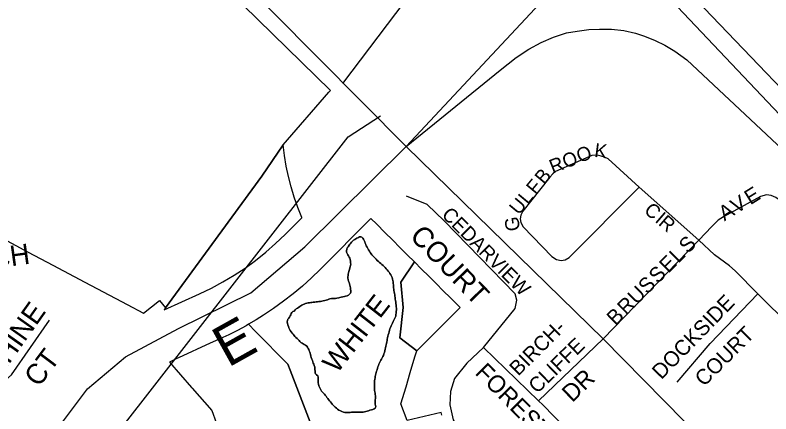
# Model space of a CAD drawing. Extents: x 586326 to 623965, y 4819854 to 4857850.
# Drawn here: x 597801 to 598542, y 4843049 to 4843440 of the extents above; entities that cross this region are included whole.
import ezdxf

# ---------------------------------------------------------------- set-up
doc = ezdxf.new("R2010")
doc.units = 0
for name, color, linetype in [('Lots_Concessions', 7, 'Continuous'), ('Major Rds and Hwys', 7, 'Continuous'), ('Major Rds Lbls', 7, 'Continuous'), ('Minor Rd Lbls', 7, 'Continuous'), ('Minor Rds', 7, 'Continuous'), ('Park Lbls', 7, 'Continuous'), ('Park Outlines', 7, 'Continuous')]:
    doc.layers.add(name, color=color, linetype=linetype)

msp = doc.modelspace()

# ---------------------------------------------------------------- linework, layer by layer
at = {"layer": 'Lots_Concessions'}
for p, q in [((598121.86, 4843372.86), (598182.98, 4843453.66)), ((598127.1, 4843320.65), (598158.9, 4843341.22)), ((597762.9, 4842853.23), (598127.1, 4843320.65))]:
    msp.add_line(p, q, dxfattribs=at)
at = {"layer": 'Major Rds and Hwys'}
for points in [[(598844.14, 4843074.95), (598735.66, 4843179.69), (598689.62, 4843224.15), (598392.49, 4843534.13)], [(598184, 4843311.12), (598366.2, 4843506.46)], [(598402.61, 4843498.39), (598880.67, 4842993.6)], [(598184, 4843311.12), (598010.51, 4843486.24)], [(598184, 4843311.12), (598275.97, 4843385.82), (598291.9, 4843398.4), (598304.13, 4843406.52), (598316.42, 4843413.1), (598328.43, 4843418.24), (598341.01, 4843422.5), (598351.65, 4843424.28), (598362.92, 4843425.78), (598373.63, 4843426.03), (598385.31, 4843426.16), (598397.28, 4843424.8), (598408.7, 4843422.19), (598417.56, 4843419.26), (598428.25, 4843414.91), (598437.65, 4843410.47), (598447.34, 4843404.62), (598459.14, 4843396.03), (598703.94, 4843166.7), (598738.67, 4843133.89), (598781.41, 4843092.5), (598819.28, 4843061.03), (598880.67, 4842993.6)], [(597816.71, 4843000.6), (597871.56, 4843073.57), (597908.82, 4843104.99), (597960.74, 4843132.68), (598031.57, 4843167.82), (598084.62, 4843212.7), (598184, 4843311.12)], [(598377.23, 4843122.8), (598184, 4843311.12)], [(598651.96, 4842846.32), (598556.18, 4842940.73), (598377.23, 4843122.8)]]:
    msp.add_lwpolyline(points, dxfattribs=at)
at = {"layer": 'Minor Rds'}
for points in [[(598412.38, 4843271.38), (598381.87, 4843298.93), (598378.37, 4843300.74), (598375.21, 4843301.62), (598372.67, 4843302.28), (598369.79, 4843302.67), (598366.03, 4843302.28), (598330.4, 4843286.58), (598327.61, 4843284.37), (598324.66, 4843281.1), (598298.26, 4843247.83), (598296.26, 4843243.82), (598295.84, 4843240.3), (598296.27, 4843236.78)], [(598296.27, 4843236.78), (598298.65, 4843232.52), (598326.91, 4843203.27), (598331.42, 4843200.55), (598335.8, 4843199.52), (598339.83, 4843200.09), (598343.66, 4843202.27), (598412.38, 4843271.38)], [(598470.89, 4843219.3), (598412.38, 4843271.38)], [(598292.41, 4843160.61), (598290.67, 4843166.77), (598221.24, 4843238.4), (598204.54, 4843254.38), (598184.3, 4843262.58)], [(598796.95, 4843012.45), (598787.46, 4843023), (598692.16, 4843120.92), (598550.79, 4843258.13), (598546.54, 4843261.3), (598541.77, 4843263.03), (598537.28, 4843263.94), (598531.48, 4843262.2), (598495.14, 4843242.11), (598489.87, 4843238.89), (598483.76, 4843232.64), (598470.89, 4843219.3)], [(598470.89, 4843219.3), (598377.23, 4843122.8)], [(598528.83, 4843166.84), (598506.54, 4843189.15), (598500.85, 4843194.21), (598486.28, 4843205.13), (598470.89, 4843219.3)], [(598449.59, 4843080.2), (598482.18, 4843118.11), (598528.83, 4843166.84)], [(598752.38, 4842936.56), (598625.59, 4843071.12), (598528.83, 4843166.84)], [(598259.64, 4843114.22), (598290.67, 4843152.5), (598292.41, 4843160.61)], [(597753.23, 4843055.99), (597785.93, 4843077.55), (597796.83, 4843087.44), (597834.3, 4843140.79)], [(598313.78, 4843062.04), (598377.23, 4843122.8)], [(598259.64, 4843114.22), (598243.41, 4843098.65), (598231.49, 4843083.74), (598227.54, 4843071.04), (598226.83, 4843057.95), (598230.04, 4843043.38), (598246.94, 4843013.85), (598266.14, 4842991.31), (598283.53, 4842972.97), (598320.26, 4842937.33), (598341.04, 4842919.07), (598350.54, 4842914.98), (598359.35, 4842917.12), (598366.64, 4842924.41), (598403.74, 4842967.14)], [(598313.78, 4843062.04), (598259.64, 4843114.22)], [(598403.74, 4842967.14), (598361.95, 4843012.43), (598318.12, 4843057.85), (598313.78, 4843062.04)]]:
    msp.add_lwpolyline(points, dxfattribs=at)
at = {"layer": 'Park Outlines'}
for points in [[(597784.58, 4843222.81), (597813.42, 4843207.56), (597837.62, 4843194.76), (597869, 4843178.17), (597904.88, 4843159.19), (597910.34, 4843156.31), (597926.55, 4843147.73), (597942.05, 4843160.3), (597947.98, 4843152.99), (598042.48, 4843282.07), (598063.31, 4843312.79), (598108.26, 4843364.4), (598108.46, 4843364.63), (598109.71, 4843366.06), (597682.29, 4843783.64)], [(598219.07, 4843047.67), (598218.28, 4843050.57), (598185.01, 4843042.66), (598178.81, 4843058.94), (598183.79, 4843075.54), (598188, 4843089.6), (598192.61, 4843104.97), (598194.34, 4843110.76), (598177.65, 4843123.49), (598180.87, 4843153.3), (598178.76, 4843178.2), (598192.04, 4843198.06), (598184.96, 4843205.11), (598177.88, 4843212.17), (598170.8, 4843219.23), (598163.19, 4843226.81), (598155.08, 4843234.89), (598149.41, 4843240.55), (598099.58, 4843190.62), (598091.01, 4843182.34), (598082.16, 4843174.37), (598073.03, 4843166.73), (598063.63, 4843159.42), (598053.97, 4843152.45), (598044.07, 4843145.83), (598036.76, 4843141.26), (598029.33, 4843136.89), (598036.32, 4843129.78), (598067.86, 4843097.68), (598070.1, 4843091.92), (598093.21, 4843032.47)]]:
    msp.add_lwpolyline(points, dxfattribs=at)
for points in [[(598063.31, 4843312.79), (598042.48, 4843282.07), (597947.98, 4843152.99), (597946.54, 4843151.03), (597981.36, 4843166.8), (597992.92, 4843172.35), (598004.22, 4843178.41), (598015.23, 4843184.98), (598025.93, 4843192.04), (598036.3, 4843199.58), (598046.32, 4843207.58), (598055.97, 4843216.02), (598065.23, 4843224.89), (598081.74, 4843241.39), (598081.61, 4843241.69), (598077.72, 4843251.47), (598074.25, 4843261.41), (598071.2, 4843271.48), (598068.58, 4843281.68), (598066.38, 4843291.97), (598064.63, 4843302.35)], [(598125.15, 4843050.48), (598123.76, 4843050.57), (598122.34, 4843050.87), (598120.88, 4843051.38), (598119.4, 4843052.06), (598117.98, 4843052.84), (598116.72, 4843053.72), (598115.55, 4843054.66), (598114.46, 4843055.62), (598113.42, 4843056.63), (598112.44, 4843057.65), (598111.51, 4843058.69), (598110.61, 4843059.74), (598109.71, 4843060.81), (598108.83, 4843061.91), (598107.95, 4843063.03), (598107.08, 4843064.17), (598106.24, 4843065.3), (598105.48, 4843066.39), (598104.65, 4843067.53), (598103.75, 4843068.52), (598102.79, 4843069.45), (598101.83, 4843070.25), (598100.9, 4843071.37), (598100.23, 4843072.7), (598099.58, 4843074.05), (598098.85, 4843075.34), (598098.29, 4843076.71), (598097.95, 4843078.11), (598097.71, 4843079.53), (598097.61, 4843080.98), (598097.62, 4843082.36), (598097.58, 4843083.91), (598097.62, 4843085.15), (598097.17, 4843086.48), (598096.08, 4843087.32), (598094.99, 4843088.2), (598094.73, 4843089.47), (598094.66, 4843090.91), (598094.54, 4843092.5), (598094.41, 4843093.74), (598094.24, 4843094.96), (598093.86, 4843096.49), (598093.34, 4843097.81), (598092.88, 4843098.96), (598092.4, 4843100.08), (598091.95, 4843101.31), (598091.42, 4843102.61), (598090.8, 4843104.33), (598090.45, 4843105.77), (598090.07, 4843107.25), (598089.73, 4843108.44), (598089.37, 4843109.64), (598088.97, 4843110.87), (598088.45, 4843112.07), (598087.85, 4843113.23), (598087.18, 4843114.37), (598086.45, 4843115.33), (598085.28, 4843116.31), (598083.98, 4843117.17), (598082.9, 4843117.72), (598081.81, 4843118.28), (598080.75, 4843119), (598079.79, 4843119.9), (598078.87, 4843120.92), (598077.93, 4843122.02), (598076.92, 4843123.07), (598075.89, 4843124.06), (598074.91, 4843125.01), (598074.01, 4843125.94), (598072.99, 4843127.13), (598072.04, 4843128.31), (598071.08, 4843129.48), (598070.24, 4843130.77), (598069.58, 4843132.1), (598069, 4843133.44), (598068.48, 4843134.82), (598067.98, 4843136.31), (598067.58, 4843137.82), (598067.41, 4843139.25), (598067.56, 4843140.65), (598068.05, 4843141.9), (598068.83, 4843142.89), (598069.6, 4843143.92), (598070.21, 4843145.1), (598070.72, 4843146.28), (598071.16, 4843147.44), (598071.83, 4843148.56), (598072.87, 4843149.28), (598074.1, 4843149.89), (598074.97, 4843150.97), (598076.14, 4843151.91), (598077.25, 4843152.69), (598078.4, 4843153.5), (598079.63, 4843154.37), (598080.67, 4843155.03), (598081.77, 4843155.68), (598082.87, 4843156.27), (598083.98, 4843156.78), (598085.14, 4843157.2), (598086.42, 4843157.53), (598087.75, 4843157.77), (598089.06, 4843157.99), (598090.33, 4843158.19), (598091.56, 4843158.33), (598092.75, 4843158.48), (598094.33, 4843158.67), (598095.58, 4843158.81), (598096.91, 4843158.94), (598098.32, 4843159.09), (598099.81, 4843159.35), (598101.29, 4843159.62), (598102.68, 4843159.9), (598104.04, 4843160.18), (598105.37, 4843160.55), (598106.68, 4843161), (598107.96, 4843161.44), (598109.26, 4843161.83), (598110.58, 4843162.07), (598111.85, 4843162.17), (598113.06, 4843162.23), (598114.55, 4843162.33), (598115.95, 4843162.53), (598117.85, 4843162.91), (598119.04, 4843163.19), (598120.22, 4843163.47), (598121.76, 4843163.8), (598123.33, 4843164.09), (598124.51, 4843164.34), (598126.03, 4843164.78), (598127.45, 4843165.36), (598128.53, 4843166.28), (598129.29, 4843167.37), (598129.74, 4843168.53), (598129.75, 4843169.79), (598129.42, 4843171.4), (598129.25, 4843172.62), (598129.11, 4843173.96), (598128.87, 4843175.28), (598128.54, 4843176.62), (598128.14, 4843177.96), (598127.5, 4843179.22), (598127.05, 4843180.44), (598126.78, 4843182.29), (598126.81, 4843183.53), (598126.95, 4843184.79), (598127.16, 4843186.07), (598127.37, 4843187.29), (598127.74, 4843188.8), (598128.31, 4843190.63), (598128.81, 4843192.13), (598129.17, 4843193.29), (598129.43, 4843194.5), (598129.55, 4843195.81), (598129.49, 4843197.12), (598129.27, 4843198.74), (598128.96, 4843200.24), (598128.55, 4843201.61), (598128.05, 4843202.83), (598127.42, 4843203.99), (598126.73, 4843205.13), (598125.96, 4843206.24), (598125.42, 4843207.5), (598125.33, 4843208.95), (598125.71, 4843210.52), (598126.22, 4843211.71), (598126.96, 4843212.84), (598128.05, 4843214.3), (598128.87, 4843215.35), (598129.67, 4843216.39), (598130.49, 4843217.35), (598131.29, 4843218.25), (598132.37, 4843219.23), (598133.48, 4843219.95), (598134.57, 4843220.52), (598135.62, 4843221.22), (598137.05, 4843222.07), (598138.2, 4843222.59), (598139.42, 4843222.77), (598140.56, 4843222.34), (598141.54, 4843221.28), (598142.21, 4843220.24), (598142.8, 4843219.07), (598143.29, 4843217.82), (598143.78, 4843216.52), (598144.31, 4843215.17), (598144.88, 4843213.82), (598145.56, 4843212.49), (598146.3, 4843211.19), (598147.13, 4843209.9), (598147.96, 4843208.62), (598148.76, 4843207.33), (598149.52, 4843206.1), (598150.39, 4843205.01), (598151.39, 4843203.97), (598152.43, 4843202.85), (598153.52, 4843201.73), (598154.6, 4843200.61), (598155.67, 4843199.49), (598156.74, 4843198.4), (598157.84, 4843197.33), (598159.04, 4843196.37), (598160.24, 4843195.46), (598161.37, 4843194.51), (598162.38, 4843193.5), (598163.32, 4843192.42), (598164.27, 4843191.3), (598165.2, 4843190.15), (598166.15, 4843189), (598167.13, 4843187.84), (598168.06, 4843186.69), (598168.89, 4843185.44), (598169.59, 4843184.12), (598170.2, 4843182.69), (598170.64, 4843181.23), (598170.91, 4843179.8), (598171.07, 4843178.41), (598171.22, 4843177.02), (598171.38, 4843175.61), (598171.54, 4843174.21), (598171.67, 4843172.77), (598171.78, 4843171.36), (598171.91, 4843169.97), (598172.12, 4843168.57), (598172.41, 4843167.2), (598172.7, 4843165.84), (598172.9, 4843164.44), (598173.12, 4843163.04), (598173.32, 4843161.59), (598173.5, 4843160.08), (598173.71, 4843158.59), (598173.92, 4843157.13), (598174.11, 4843155.65), (598174.25, 4843154.11), (598174.32, 4843152.55), (598174.36, 4843151), (598174.28, 4843149.42), (598174.14, 4843147.89), (598173.95, 4843146.41), (598173.68, 4843144.97), (598173.2, 4843143.59), (598172.55, 4843142.25), (598171.88, 4843140.91), (598171.23, 4843139.51), (598170.6, 4843138.05), (598169.96, 4843136.63), (598169.28, 4843135.23), (598168.6, 4843133.87), (598168.01, 4843132.5), (598167.57, 4843131.08), (598167.19, 4843129.63), (598166.8, 4843128.16), (598166.44, 4843126.68), (598166.11, 4843125.19), (598165.78, 4843123.74), (598165.46, 4843122.34), (598165.16, 4843120.96), (598164.91, 4843119.57), (598164.66, 4843118.22), (598164.41, 4843116.79), (598164.13, 4843115.37), (598163.8, 4843113.92), (598163.45, 4843112.38), (598163.03, 4843110.81), (598162.59, 4843109.29), (598162.15, 4843107.8), (598161.67, 4843106.45), (598161.16, 4843105.24), (598160.57, 4843104.14), (598159.71, 4843102.77), (598159.12, 4843101.62), (598158.51, 4843100.44), (598157.87, 4843099.21), (598157.27, 4843097.86), (598156.72, 4843096.48), (598156.23, 4843095.12), (598155.78, 4843093.78), (598155.37, 4843092.4), (598154.95, 4843091.06), (598154.54, 4843089.76), (598154.23, 4843088.47), (598153.99, 4843087.16), (598153.71, 4843085.84), (598153.44, 4843084.49), (598153.21, 4843083.04), (598153.05, 4843081.59), (598152.95, 4843080.16), (598152.89, 4843078.68), (598152.82, 4843077.25), (598152.76, 4843075.84), (598152.75, 4843074.49), (598152.81, 4843073.18), (598152.94, 4843071.9), (598153.16, 4843070.62), (598153.4, 4843069.31), (598153.61, 4843068.02), (598153.76, 4843066.73), (598153.79, 4843065.49), (598153.74, 4843064.23), (598153.65, 4843063.02), (598153.59, 4843061.54), (598153.62, 4843060.11), (598153.71, 4843058.65), (598153.92, 4843057.23), (598154.06, 4843056), (598153.66, 4843054.82), (598152.54, 4843054.03), (598151.33, 4843053.51), (598149.92, 4843053.08), (598148.42, 4843052.66), (598146.94, 4843052.22), (598145.58, 4843051.83), (598144.38, 4843051.42), (598141.91, 4843050.79), (598140.7, 4843050.75), (598139.34, 4843050.68), (598138.12, 4843050.72), (598136.81, 4843050.83), (598135.49, 4843050.91), (598134.19, 4843050.93), (598132.93, 4843050.86), (598131.71, 4843050.73), (598130.45, 4843050.61), (598129.16, 4843050.57), (598127.83, 4843050.54), (598126.48, 4843050.52)], [(598068.05, 4843141.9), (598067.56, 4843140.65), (598067.41, 4843139.25), (598067.58, 4843137.82), (598067.98, 4843136.31), (598068.48, 4843134.82), (598069, 4843133.44), (598069.58, 4843132.1), (598070.24, 4843130.77), (598071.08, 4843129.48), (598072.04, 4843128.31), (598072.99, 4843127.13), (598074.01, 4843125.94), (598074.91, 4843125.01), (598075.89, 4843124.06), (598076.92, 4843123.07), (598077.93, 4843122.02), (598078.87, 4843120.92), (598079.79, 4843119.9), (598080.75, 4843119), (598081.81, 4843118.28), (598082.9, 4843117.72), (598083.98, 4843117.17), (598085.28, 4843116.31), (598086.45, 4843115.33), (598087.18, 4843114.37), (598087.85, 4843113.23), (598088.45, 4843112.07), (598088.97, 4843110.87), (598089.37, 4843109.64), (598089.73, 4843108.44), (598090.07, 4843107.25), (598090.45, 4843105.77), (598090.8, 4843104.33), (598091.42, 4843102.61), (598091.95, 4843101.31), (598092.4, 4843100.08), (598092.88, 4843098.96), (598093.34, 4843097.81), (598093.86, 4843096.49), (598094.24, 4843094.96), (598094.41, 4843093.74), (598094.54, 4843092.5), (598094.66, 4843090.91), (598094.73, 4843089.47), (598094.99, 4843088.2), (598096.08, 4843087.32), (598097.17, 4843086.48), (598097.62, 4843085.15), (598097.58, 4843083.91), (598097.62, 4843082.36), (598097.61, 4843080.98), (598097.71, 4843079.53), (598097.95, 4843078.11), (598098.29, 4843076.71), (598098.85, 4843075.34), (598099.58, 4843074.05), (598100.23, 4843072.7), (598100.9, 4843071.37), (598101.83, 4843070.25), (598102.79, 4843069.45), (598103.75, 4843068.52), (598104.65, 4843067.53), (598105.48, 4843066.39), (598106.24, 4843065.3), (598107.08, 4843064.17), (598107.95, 4843063.03), (598108.83, 4843061.91), (598109.71, 4843060.81), (598110.61, 4843059.74), (598111.51, 4843058.69), (598112.44, 4843057.65), (598113.42, 4843056.63), (598114.46, 4843055.62), (598115.55, 4843054.66), (598116.72, 4843053.72), (598117.98, 4843052.84), (598119.4, 4843052.06), (598120.88, 4843051.38), (598122.34, 4843050.87), (598123.76, 4843050.57), (598125.15, 4843050.48), (598126.48, 4843050.52), (598127.83, 4843050.54), (598129.16, 4843050.57), (598130.45, 4843050.61), (598131.71, 4843050.73), (598132.93, 4843050.86), (598134.19, 4843050.93), (598135.49, 4843050.91), (598136.81, 4843050.83), (598138.12, 4843050.72), (598139.34, 4843050.68), (598140.7, 4843050.75), (598141.91, 4843050.79), (598144.38, 4843051.42), (598145.58, 4843051.83), (598146.94, 4843052.22), (598148.42, 4843052.66), (598149.92, 4843053.08), (598151.33, 4843053.51), (598152.54, 4843054.03), (598153.66, 4843054.82), (598154.06, 4843056), (598153.92, 4843057.23), (598153.71, 4843058.65), (598153.62, 4843060.11), (598153.59, 4843061.54), (598153.65, 4843063.02), (598153.74, 4843064.23), (598153.79, 4843065.49), (598153.76, 4843066.73), (598153.61, 4843068.02), (598153.4, 4843069.31), (598153.16, 4843070.62), (598152.94, 4843071.9), (598152.81, 4843073.18), (598152.75, 4843074.49), (598152.76, 4843075.84), (598152.82, 4843077.25), (598152.89, 4843078.68), (598152.95, 4843080.16), (598153.05, 4843081.59), (598153.21, 4843083.04), (598153.44, 4843084.49), (598153.71, 4843085.84), (598153.99, 4843087.16), (598154.23, 4843088.47), (598154.54, 4843089.76), (598154.95, 4843091.06), (598155.37, 4843092.4), (598155.78, 4843093.78), (598156.23, 4843095.12), (598156.72, 4843096.48), (598157.27, 4843097.86), (598157.87, 4843099.21), (598158.51, 4843100.44), (598159.12, 4843101.62), (598159.71, 4843102.77), (598160.57, 4843104.14), (598161.16, 4843105.24), (598161.67, 4843106.45), (598162.15, 4843107.8), (598162.59, 4843109.29), (598163.03, 4843110.81), (598163.45, 4843112.38), (598163.8, 4843113.92), (598164.13, 4843115.37), (598164.41, 4843116.79), (598164.66, 4843118.22), (598164.91, 4843119.57), (598165.16, 4843120.96), (598165.46, 4843122.34), (598165.78, 4843123.74), (598166.11, 4843125.19), (598166.44, 4843126.68), (598166.8, 4843128.16), (598167.19, 4843129.63), (598167.57, 4843131.08), (598168.01, 4843132.5), (598168.6, 4843133.87), (598169.28, 4843135.23), (598169.96, 4843136.63), (598170.6, 4843138.05), (598171.23, 4843139.51), (598171.88, 4843140.91), (598172.55, 4843142.25), (598173.2, 4843143.59), (598173.68, 4843144.97), (598173.95, 4843146.41), (598174.14, 4843147.89), (598174.28, 4843149.42), (598174.36, 4843151), (598174.32, 4843152.55), (598174.25, 4843154.11), (598174.11, 4843155.65), (598173.92, 4843157.13), (598173.71, 4843158.59), (598173.5, 4843160.08), (598173.32, 4843161.59), (598173.12, 4843163.04), (598172.9, 4843164.44), (598172.7, 4843165.84), (598172.41, 4843167.2), (598172.12, 4843168.57), (598171.91, 4843169.97), (598171.78, 4843171.36), (598171.67, 4843172.77), (598171.54, 4843174.21), (598171.38, 4843175.61), (598171.22, 4843177.02), (598171.07, 4843178.41), (598170.91, 4843179.8), (598170.64, 4843181.23), (598170.2, 4843182.69), (598169.59, 4843184.12), (598168.89, 4843185.44), (598168.06, 4843186.69), (598167.13, 4843187.84), (598166.15, 4843189), (598165.2, 4843190.15), (598164.27, 4843191.3), (598163.32, 4843192.42), (598162.38, 4843193.5), (598161.37, 4843194.51), (598160.24, 4843195.46), (598159.04, 4843196.37), (598157.84, 4843197.33), (598156.74, 4843198.4), (598155.67, 4843199.49), (598154.6, 4843200.61), (598153.52, 4843201.73), (598152.43, 4843202.85), (598151.39, 4843203.97), (598150.39, 4843205.01), (598149.52, 4843206.1), (598148.76, 4843207.33), (598147.96, 4843208.62), (598147.13, 4843209.9), (598146.3, 4843211.19), (598145.56, 4843212.49), (598144.88, 4843213.82), (598144.31, 4843215.17), (598143.78, 4843216.52), (598143.29, 4843217.82), (598142.8, 4843219.07), (598142.21, 4843220.24), (598141.54, 4843221.28), (598140.56, 4843222.34), (598139.42, 4843222.77), (598138.2, 4843222.59), (598137.05, 4843222.07), (598135.62, 4843221.22), (598134.57, 4843220.52), (598133.48, 4843219.95), (598132.37, 4843219.23), (598131.29, 4843218.25), (598130.49, 4843217.35), (598129.67, 4843216.39), (598128.87, 4843215.35), (598128.05, 4843214.3), (598126.96, 4843212.84), (598126.22, 4843211.71), (598125.71, 4843210.52), (598125.33, 4843208.95), (598125.42, 4843207.5), (598125.96, 4843206.24), (598126.73, 4843205.13), (598127.42, 4843203.99), (598128.05, 4843202.83), (598128.55, 4843201.61), (598128.96, 4843200.24), (598129.27, 4843198.74), (598129.49, 4843197.12), (598129.55, 4843195.81), (598129.43, 4843194.5), (598129.17, 4843193.29), (598128.81, 4843192.13), (598128.31, 4843190.63), (598127.74, 4843188.8), (598127.37, 4843187.29), (598127.16, 4843186.07), (598126.95, 4843184.79), (598126.81, 4843183.53), (598126.78, 4843182.29), (598127.05, 4843180.44), (598127.5, 4843179.22), (598128.14, 4843177.96), (598128.54, 4843176.62), (598128.87, 4843175.28), (598129.11, 4843173.96), (598129.25, 4843172.62), (598129.42, 4843171.4), (598129.75, 4843169.79), (598129.74, 4843168.53), (598129.29, 4843167.37), (598128.53, 4843166.28), (598127.45, 4843165.36), (598126.03, 4843164.78), (598124.51, 4843164.34), (598123.33, 4843164.09), (598121.76, 4843163.8), (598120.22, 4843163.47), (598119.04, 4843163.19), (598117.85, 4843162.91), (598115.95, 4843162.53), (598114.55, 4843162.33), (598113.06, 4843162.23), (598111.85, 4843162.17), (598110.58, 4843162.07), (598109.26, 4843161.83), (598107.96, 4843161.44), (598106.68, 4843161), (598105.37, 4843160.55), (598104.04, 4843160.18), (598102.68, 4843159.9), (598101.29, 4843159.62), (598099.81, 4843159.35), (598098.32, 4843159.09), (598096.91, 4843158.94), (598095.58, 4843158.81), (598094.33, 4843158.67), (598092.75, 4843158.48), (598091.56, 4843158.33), (598090.33, 4843158.19), (598089.06, 4843157.99), (598087.75, 4843157.77), (598086.42, 4843157.53), (598085.14, 4843157.2), (598083.98, 4843156.78), (598082.87, 4843156.27), (598081.77, 4843155.68), (598080.67, 4843155.03), (598079.63, 4843154.37), (598078.4, 4843153.5), (598077.25, 4843152.69), (598076.14, 4843151.91), (598074.97, 4843150.97), (598074.1, 4843149.89), (598072.87, 4843149.28), (598071.83, 4843148.56), (598071.16, 4843147.44), (598070.72, 4843146.28), (598070.21, 4843145.1), (598069.6, 4843143.92), (598068.83, 4843142.89)], [(598192.04, 4843198.06), (598178.76, 4843178.2), (598180.87, 4843153.3), (598177.65, 4843123.49), (598194.34, 4843110.76), (598202.13, 4843118.57), (598212.24, 4843128.71), (598220, 4843136.5), (598227.77, 4843144.28), (598235.53, 4843152.07), (598236.85, 4843153.39), (598234.52, 4843155.72), (598227.44, 4843162.77), (598220.36, 4843169.83), (598213.28, 4843176.89), (598206.2, 4843183.94), (598199.12, 4843191)], [(597987.64, 4843116.38), (597964.89, 4843106.08), (597958.27, 4843102.97), (597951.73, 4843099.66), (597973.6, 4843074.95), (597974.26, 4843074.2), (597993.47, 4843052.49), (597997.62, 4843040.71), (598001.76, 4843028.91), (598032.95, 4843012.12), (598059.43, 4843013.14), (598080.27, 4843017.96), (598093.21, 4843032.47), (598070.1, 4843091.92), (598067.86, 4843097.68), (598036.32, 4843129.78), (598029.33, 4843136.89), (598026.94, 4843135.52), (598018.54, 4843130.97), (598010.02, 4843126.66), (598001.37, 4843122.6)]]:
    msp.add_lwpolyline(points, close=True, dxfattribs=at)

# ---------------------------------------------------------------- texts
at = {"layer": 'Major Rds Lbls'}
msp.add_text('E', height=40, rotation=29.14809, dxfattribs=at).set_placement((598009.27, 4843094.08))
at = {"layer": 'Minor Rd Lbls'}
for s, height, rotation, p in [('K', 13.72, 352.96378, (598368, 4843301.02)), ('O', 13.72, 21.58976, (598354.13, 4843294.87)), ('R', 13.72, 21.58976, (598327.62, 4843284.38)), ('O', 13.72, 21.58976, (598340.27, 4843289.39)), ('B', 13.72, 50.24534, (598319.23, 4843273.11)), ('F', 13.72, 50.24534, (598310.95, 4843263.14)), ('E', 14.7, 31.86688, (598521.41, 4843253.46)), ('L', 13.72, 50.24534, (598303.07, 4843253.68)), ('V', 14.7, 31.86688, (598507.85, 4843245.03)), ('U', 13.72, 50.24534, (598294.37, 4843243.22)), ('C', 13.72, 319.16902, (598416.26, 4843247.18)), ('CEDARVIEW ', 13.901, 314.86948, (598217.9, 4843243.37)), ('A', 14.7, 31.86688, (598496.06, 4843237.7)), ('G', 13.72, 97.00002, (598295.58, 4843229)), ('I', 13.72, 319.16902, (598427.05, 4843237.86)), ('R', 13.72, 319.16902, (598430.48, 4843234.9)), ('COURT', 19.998, 314.00139, (598186.57, 4843222.4)), ('S', 14.7, 44.92066, (598460.14, 4843205.49)), ('DAVENRICH', 19.998, 7.96963, (597659.98, 4843174.59)), ('E', 14.7, 44.92066, (598440.97, 4843186.37)), ('L', 14.7, 44.92066, (598450.8, 4843196.18)), ('S', 14.7, 44.92066, (598430.64, 4843176.08)), ('S', 14.7, 44.92066, (598420.32, 4843165.78)), ('U', 14.7, 44.92066, (598410, 4843155.49)), ('DOCKSIDE', 14.989, 45.79878, (598434.19, 4843081.97)), ('RHINE', 19.998, 54.71327, (597783.29, 4843081.44)), ('R', 14.7, 44.92066, (598399.67, 4843145.19)), ('B', 14.7, 44.92066, (598389.35, 4843134.9)), ('BIRCH-', 14.463, 44.77498, (598293.85, 4843085.54)), ('COURT', 14.989, 45.04588, (598476.03, 4843075.16)), ('CLIFFE', 14.463, 44.09415, (598312.39, 4843068.27)), ('CT', 19.998, 52.94052, (597823.78, 4843074.4)), ('FORESTGROVE', 17, 314.80583, (598250.62, 4843088.58)), ('DR', 17, 43.90365, (598346.74, 4843059.63))]:
    msp.add_text(s, height=height, rotation=rotation, dxfattribs=at).set_placement(p)
at = {"layer": 'Park Lbls'}
msp.add_text('WHITE', height=19.992, rotation=52.00002, dxfattribs=at).set_placement((598116.09, 4843087.81))

doc.saveas('drawing.dxf')
